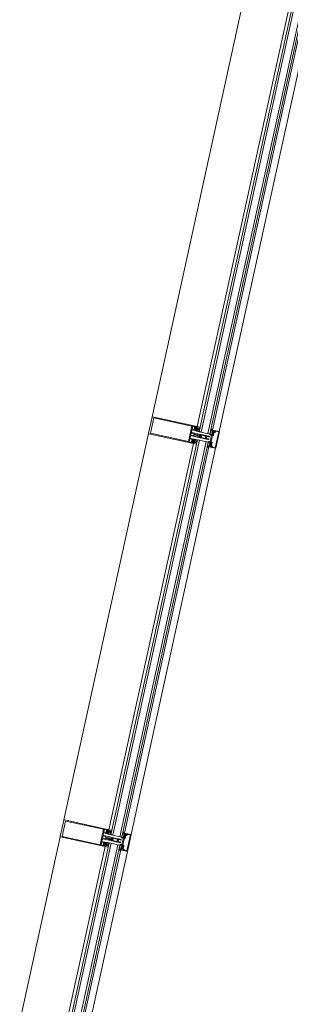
# Model space of a CAD drawing. Header units: metres. Extents: x 233012 to 233264, y 553571 to 554014.
# Tile 258 of 313: x 233201.62 to 233202.406, y 553858.367 to 553861.231. Entities that reach past the tile are written whole.
import ezdxf

# ---------------------------------------------------------------- set-up
doc = ezdxf.new("R2010")
doc.units = ezdxf.units.M
for name, color, linetype, lineweight in [('A-NL$1A_detailuitwerking', 252, 'Continuous', 5), ('A-NL30_stijlen_dorpels-pui', 252, 'Continuous', 5), ('A-NL38_vlakvullingen-pui', 252, 'Continuous', 5)]:
    doc.layers.add(name, color=color, linetype=linetype, lineweight=lineweight)

# ---------------------------------------------------------------- blocks, each defined once
blk = doc.blocks.new('NLRS_21_CWP_dubbele beglazing_gen_mie - dubbele beglazing_gen-2812561-01_Situatie')
at = {"layer": 'A-NL38_vlakvullingen-pui'}
for p, q in [((0.588, 0.032), (-0.588, 0.032)), ((-0.588, 0.032), (-0.588, 0.026)), ((0.588, 0.026), (0.588, 0.032)), ((-0.588, 0.026), (0.588, 0.026)), ((0.588, 0.006), (-0.588, 0.006)), ((-0.588, 0.006), (-0.588, 0)), ((-0.588, 0), (0.588, 0)), ((0.588, 0), (0.588, 0.006))]:
    blk.add_line(p, q, dxfattribs=at)
blk = doc.blocks.new('Rectangular Mullion - NLRS_31_CWM_vliesgevelprofiel bxh 50x200_gen_mie-7364582-01_Situatie')
at = {"layer": 'A-NL30_stijlen_dorpels-pui'}
for p, q in [((233201.9937, 553860.027), (233201.7478, 553858.9036)), ((233202.1246, 553859.9984), (233201.8787, 553858.875)), ((233202.1695, 553859.9886), (233201.9237, 553858.8651)), ((233201.9432, 553858.8609), (233202.189, 553859.9843))]:
    blk.add_line(p, q, dxfattribs=at)
blk = doc.blocks.new('Rectangular Mullion - vliesgevelprofiel_gen_bxh200x50-2179344-01_Situatie')
at = {"layer": 'A-NL30_stijlen_dorpels-pui'}
blk.add_hatch(color=256, dxfattribs=at).paths.add_polyline_path([(-0.025, 0.0408), (-0.0235, 0.0538), (-0.025, 0.1115)])
at = {"layer": 'A-NL$1A_detailuitwerking'}
for p, q in [((-0.025, 0.1735), (-0.025, 0.0408)), ((0.0235, 0.175), (-0.0235, 0.175)), ((0.025, 0.0408), (0.025, 0.1735)), ((-0.0229, 0.0561), (-0.0229, 0.1692)), ((-0.0229, 0.1692), (0.0229, 0.1692)), ((0.0229, 0.1692), (0.0229, 0.0561)), ((-0.025, 0.0408), (-0.0231, 0.0408)), ((-0.0236, 0.0408), (-0.025, 0.0408)), ((-0.025, 0.0408), (-0.025, 0.0329)), ((-0.025, 0.0329), (-0.0245, 0.032)), ((-0.0245, 0.032), (-0.0197, 0.032)), ((-0.0229, 0.0401), (-0.0236, 0.0408)), ((-0.0235, 0.0481), (-0.0235, 0.0538)), ((-0.0235, 0.0538), (-0.0141, 0.0538)), ((-0.0217, 0.0481), (-0.0235, 0.0481)), ((-0.0235, 0.0422), (-0.0235, 0.0449)), ((-0.0235, 0.0449), (-0.0141, 0.0449)), ((-0.0217, 0.0422), (-0.0235, 0.0422)), ((-0.0231, 0.0408), (-0.0217, 0.0422)), ((-0.0219, 0.0408), (-0.023, 0.0408)), ((0.0229, 0.0561), (-0.0229, 0.0561)), ((-0.0229, 0.0469), (-0.0217, 0.0481)), ((-0.0216, 0.0401), (-0.0229, 0.0401)), ((-0.0228, 0.0402), (-0.0214, 0.0401)), ((-0.0218, 0.0445), (-0.0226, 0.0435)), ((-0.0212, 0.0472), (-0.0222, 0.0461)), ((-0.0216, 0.0384), (-0.016, 0.0384)), ((-0.0216, 0.0349), (-0.0216, 0.0384)), ((-0.016, 0.0349), (-0.0216, 0.0349)), ((-0.0212, 0.0417), (-0.0212, 0.0429)), ((-0.0207, 0.0434), (-0.0197, 0.0434)), ((-0.0198, 0.0412), (-0.0207, 0.0412)), ((-0.0171, 0.0475), (-0.0205, 0.0475)), ((-0.0176, 0.044), (-0.02, 0.044)), ((-0.0192, 0.0427), (-0.0198, 0.0412)), ((-0.0197, 0.032), (-0.0189, 0.0334)), ((-0.0178, 0.0412), (-0.0184, 0.0427)), ((-0.0179, 0.0434), (-0.0169, 0.0434)), ((-0.0169, 0.0412), (-0.0178, 0.0412)), ((-0.0157, 0.0331), (-0.017, 0.0336)), ((-0.0167, 0.0343), (-0.0143, 0.0332)), ((-0.0154, 0.0461), (-0.0164, 0.0472)), ((-0.0164, 0.0429), (-0.0164, 0.0417)), ((-0.0161, 0.0402), (-0.0147, 0.0402)), ((-0.016, 0.0384), (-0.016, 0.0349)), ((-0.0141, 0.0481), (-0.0159, 0.0481)), ((-0.0159, 0.0481), (-0.0147, 0.0469)), ((-0.0141, 0.0422), (-0.0159, 0.0422)), ((-0.0159, 0.0422), (-0.0145, 0.0408)), ((-0.015, 0.0435), (-0.0158, 0.0445)), ((-0.0146, 0.0389), (-0.0158, 0.0401)), ((-0.0126, 0.0408), (-0.0157, 0.0408)), ((-0.0135, 0.0329), (-0.0157, 0.0331)), ((-0.0145, 0.0408), (-0.0131, 0.0408)), ((-0.0143, 0.0332), (-0.0126, 0.0332)), ((-0.0141, 0.0538), (-0.0141, 0.0481)), ((-0.0141, 0.0449), (-0.0141, 0.0422)), ((-0.0137, 0.032), (-0.0129, 0.032)), ((-0.0126, 0.0413), (-0.0126, 0.0533)), ((-0.0126, 0.0332), (-0.0126, 0.0408)), ((-0.0121, 0.0538), (-0.0065, 0.0538)), ((-0.005, 0.0523), (-0.005, 0.0253)), ((-0.0032, 0.0459), (-0.0032, 0.0533)), ((-0.0027, 0.0538), (0.0027, 0.0538)), ((0.0027, 0.0454), (-0.0027, 0.0454)), ((-0.002, 0.0406), (-0.0009, 0.0426)), ((-0.002, 0.0283), (-0.002, 0.0406)), ((-0.0009, 0.0363), (-0.0019, 0.0346)), ((-0.0013, 0.0338), (-0.0004, 0.0354)), ((0.0004, 0.0353), (0.0013, 0.0338)), ((0.0009, 0.0426), (0.002, 0.0406)), ((0.0019, 0.0346), (0.0009, 0.0363)), ((0.002, 0.0406), (0.002, 0.0283)), ((0.0032, 0.0533), (0.0032, 0.0459)), ((0.005, 0.0253), (0.005, 0.0523)), ((0.0065, 0.0538), (0.0121, 0.0538)), ((0.0126, 0.0533), (0.0126, 0.0413)), ((0.0157, 0.0408), (0.0126, 0.0408)), ((0.0126, 0.0408), (0.0126, 0.0332)), ((0.0126, 0.0332), (0.0143, 0.0332)), ((0.0129, 0.032), (0.0137, 0.032)), ((0.0131, 0.0408), (0.0145, 0.0408)), ((0.0157, 0.0331), (0.0135, 0.0329)), ((0.0141, 0.0481), (0.0141, 0.0538)), ((0.0141, 0.0538), (0.0235, 0.0538)), ((0.0159, 0.0481), (0.0141, 0.0481)), ((0.0141, 0.0422), (0.0141, 0.0449)), ((0.0141, 0.0449), (0.0235, 0.0449)), ((0.0159, 0.0422), (0.0141, 0.0422)), ((0.0143, 0.0332), (0.0167, 0.0343)), ((0.0145, 0.0408), (0.0159, 0.0422)), ((0.0158, 0.0401), (0.0146, 0.0389)), ((0.0147, 0.0469), (0.0159, 0.0481)), ((0.0147, 0.0402), (0.0161, 0.0402)), ((0.0158, 0.0445), (0.015, 0.0435)), ((0.0164, 0.0472), (0.0154, 0.0461)), ((0.017, 0.0336), (0.0157, 0.0331)), ((0.016, 0.0349), (0.016, 0.0384)), ((0.016, 0.0384), (0.0216, 0.0384)), ((0.0216, 0.0349), (0.016, 0.0349)), ((0.0164, 0.0417), (0.0164, 0.0429)), ((0.0169, 0.0434), (0.0179, 0.0434)), ((0.0178, 0.0412), (0.0169, 0.0412)), ((0.0205, 0.0475), (0.0171, 0.0475)), ((0.02, 0.044), (0.0176, 0.044)), ((0.0184, 0.0427), (0.0178, 0.0412)), ((0.0189, 0.0334), (0.0197, 0.032)), ((0.0198, 0.0412), (0.0192, 0.0427)), ((0.0197, 0.0434), (0.0207, 0.0434)), ((0.0197, 0.032), (0.0245, 0.032)), ((0.0207, 0.0412), (0.0198, 0.0412)), ((0.0222, 0.0461), (0.0212, 0.0472)), ((0.0212, 0.0429), (0.0212, 0.0417)), ((0.0214, 0.0401), (0.0228, 0.0402)), ((0.0229, 0.0401), (0.0216, 0.0401)), ((0.0216, 0.0384), (0.0216, 0.0349)), ((0.0235, 0.0481), (0.0217, 0.0481)), ((0.0217, 0.0481), (0.0229, 0.0469)), ((0.0235, 0.0422), (0.0217, 0.0422)), ((0.0217, 0.0422), (0.0231, 0.0408)), ((0.0226, 0.0435), (0.0218, 0.0445)), ((0.023, 0.0408), (0.0219, 0.0408)), ((0.0236, 0.0408), (0.0229, 0.0401)), ((0.0231, 0.0408), (0.025, 0.0408)), ((0.0235, 0.0538), (0.0235, 0.0481)), ((0.0235, 0.0449), (0.0235, 0.0422)), ((0.025, 0.0408), (0.0236, 0.0408)), ((0.0245, 0.032), (0.025, 0.0329)), ((0.025, 0.0329), (0.025, 0.0408)), ((-0.0217, 0), (-0.0227, -0.0018)), ((-0.0105, 0), (-0.0217, 0)), ((-0.0099, -0.0011), (-0.0105, 0)), ((-0.0034, 0.0248), (-0.005, 0.0248)), ((-0.005, 0.0248), (-0.005, 0.0107)), ((-0.0037, 0.0075), (-0.005, 0.0069)), ((-0.005, 0.0069), (-0.005, 0.0011)), ((-0.0048, 0.0098), (-0.0037, 0.0075)), ((-0.0045, 0.0248), (-0.0035, 0.0248)), ((-0.0037, 0.0011), (-0.0037, 0.0047)), ((-0.0027, 0.0011), (-0.0037, 0.0011)), ((-0.0035, 0.0119), (-0.0035, 0.0228)), ((-0.0026, 0.0119), (-0.0035, 0.0119)), ((-0.0034, 0.0055), (-0.0007, 0.0082)), ((-0.003, 0.0233), (-0.0017, 0.0233)), ((-0.0026, 0.0096), (-0.0026, 0.0119)), ((-0.0025, 0.0267), (-0.002, 0.0283)), ((-0.0025, 0.0258), (-0.0025, 0.0267)), ((-0.0017, 0.0233), (-0.0005, 0.024)), ((-0.0011, 0.0099), (-0.0017, 0.0092)), ((0.0005, 0.024), (0.0017, 0.0233)), ((0.0007, 0.0082), (0.0034, 0.0055)), ((0.0017, 0.0092), (0.0011, 0.0099)), ((0.0017, 0.0233), (0.003, 0.0233)), ((0.002, 0.0283), (0.0025, 0.0267)), ((0.0025, 0.0267), (0.0025, 0.0258)), ((0.0035, 0.0119), (0.0026, 0.0119)), ((0.0026, 0.0119), (0.0026, 0.0096)), ((0.0037, 0.0011), (0.0027, 0.0011)), ((0.005, 0.0248), (0.0034, 0.0248)), ((0.0035, 0.0248), (0.0045, 0.0248)), ((0.0035, 0.0228), (0.0035, 0.0119)), ((0.0037, 0.0075), (0.0048, 0.0098)), ((0.005, 0.0069), (0.0037, 0.0075)), ((0.0037, 0.0047), (0.0037, 0.0011)), ((0.005, 0.0107), (0.005, 0.0248)), ((0.005, 0.0011), (0.005, 0.0069)), ((0.0105, 0), (0.0099, -0.0011)), ((0.0217, 0), (0.0105, 0)), ((0.0227, -0.0018), (0.0217, 0)), ((-0.0239, -0.005), (-0.025, -0.005)), ((-0.025, -0.005), (-0.025, -0.0235)), ((-0.0249, -0.0027), (-0.0248, -0.0045)), ((-0.0248, -0.0045), (-0.0193, -0.0045)), ((-0.0227, -0.0086), (-0.0239, -0.005)), ((-0.0237, -0.0122), (-0.0234, -0.0111)), ((-0.0237, -0.0235), (-0.0237, -0.0122)), ((0.0237, -0.0235), (-0.0237, -0.0235)), ((-0.0203, -0.005), (-0.0235, -0.005)), ((-0.0235, -0.005), (-0.0225, -0.0088)), ((-0.0235, -0.025), (0.0235, -0.025)), ((-0.0207, -0.008), (-0.0207, -0.0064)), ((-0.0207, -0.0064), (-0.0195, -0.0064)), ((-0.0205, -0.0144), (-0.0205, -0.0115)), ((-0.0195, -0.0055), (-0.0203, -0.005)), ((-0.02, -0.011), (-0.0108, -0.011)), ((-0.0194, -0.0062), (-0.0199, -0.0068)), ((-0.0199, -0.0068), (-0.0194, -0.0076)), ((-0.0113, -0.009), (-0.0197, -0.009)), ((-0.0195, -0.0064), (-0.0195, -0.0055)), ((-0.0185, -0.0064), (-0.0185, -0.0048)), ((-0.0185, -0.0048), (-0.0172, -0.0048)), ((-0.0163, -0.0064), (-0.0185, -0.0064)), ((-0.018, -0.0071), (-0.0142, -0.0071)), ((-0.0172, -0.0048), (-0.0163, -0.0064)), ((-0.0159, -0.0064), (-0.015, -0.0048)), ((-0.0137, -0.0064), (-0.0159, -0.0064)), ((-0.015, -0.0048), (-0.0137, -0.0048)), ((-0.0137, -0.0048), (-0.0137, -0.0064)), ((-0.0129, -0.0045), (-0.0099, -0.0045)), ((-0.0123, -0.0068), (-0.0128, -0.0062)), ((-0.0128, -0.0076), (-0.0123, -0.0068)), ((-0.0117, -0.005), (-0.0125, -0.0055)), ((-0.0125, -0.0055), (-0.0125, -0.0064)), ((-0.0125, -0.0064), (-0.0113, -0.0064)), ((0, -0.005), (-0.0117, -0.005)), ((-0.0113, -0.0064), (-0.0113, -0.009)), ((-0.0099, -0.0045), (-0.0099, -0.0011)), ((-0.0098, -0.01), (-0.0098, -0.0091)), ((-0.0088, -0.0081), (0, -0.0081)), ((0.0117, -0.005), (0, -0.005)), ((0, -0.0081), (0.0088, -0.0081)), ((0.0098, -0.0091), (0.0098, -0.01)), ((0.0099, -0.0011), (0.0099, -0.0045)), ((0.0099, -0.0045), (0.0129, -0.0045)), ((0.0108, -0.011), (0.02, -0.011)), ((0.0113, -0.009), (0.0113, -0.0064)), ((0.0113, -0.0064), (0.0125, -0.0064)), ((0.0197, -0.009), (0.0113, -0.009)), ((0.0125, -0.0055), (0.0117, -0.005)), ((0.0128, -0.0062), (0.0123, -0.0068)), ((0.0123, -0.0068), (0.0128, -0.0076)), ((0.0125, -0.0064), (0.0125, -0.0055)), ((0.0137, -0.0064), (0.0137, -0.0048)), ((0.0137, -0.0048), (0.015, -0.0048)), ((0.0159, -0.0064), (0.0137, -0.0064)), ((0.0142, -0.0071), (0.018, -0.0071)), ((0.015, -0.0048), (0.0159, -0.0064)), ((0.0163, -0.0064), (0.0172, -0.0048)), ((0.0185, -0.0064), (0.0163, -0.0064)), ((0.0172, -0.0048), (0.0185, -0.0048)), ((0.0185, -0.0048), (0.0185, -0.0064)), ((0.0193, -0.0045), (0.0248, -0.0045)), ((0.0199, -0.0068), (0.0194, -0.0062)), ((0.0194, -0.0076), (0.0199, -0.0068)), ((0.0203, -0.005), (0.0195, -0.0055)), ((0.0195, -0.0055), (0.0195, -0.0064)), ((0.0195, -0.0064), (0.0207, -0.0064)), ((0.0235, -0.005), (0.0203, -0.005)), ((0.0205, -0.0115), (0.0205, -0.0144)), ((0.0207, -0.0064), (0.0207, -0.008)), ((0.0225, -0.0088), (0.0235, -0.005)), ((0.0239, -0.005), (0.0227, -0.0086)), ((0.0234, -0.0111), (0.0237, -0.0122)), ((0.0237, -0.0122), (0.0237, -0.0235)), ((0.025, -0.005), (0.0239, -0.005)), ((0.0248, -0.0045), (0.0249, -0.0027)), ((0.025, -0.0235), (0.025, -0.005))]:
    blk.add_line(p, q, dxfattribs=at)
for centre, radius, start, end in [((0.0479, 0.0302), 0.05, 178.5827, 184.3141), ((0.0479, 0.0302), 0.0494, 175.7977, 184.735), ((-0.0479, 0.0302), 0.0494, 355.265, 4.2023), ((-0.0479, 0.0302), 0.05, 1.4173, 5.0304), ((-0.0479, 0.0302), 0.05, 355.6859, 1.4173), ((-0.0405, -0.0208), 0.02, 18.18, 31.3119)]:
    blk.add_arc(centre, radius, start, end, dxfattribs=at)
for centre, major_axis, start_param, end_param in [((-0.0235, 0.1735), (0, 0.0015), 0, 1.570797), ((0.0235, 0.1735), (-0.00134, 0.00068), 3.610616, 5.181413), ((-0.0226, 0.0465), (0.00015, 0.000477), 1.089743, 4.231336), ((-0.0228, 0.0405), (-0.000272, 0.000187), 5.926495, 8.415104), ((-0.0218, 0.0434), (-0.00042, 0.000656), 0.855684, 2.323661), ((-0.019, 0.0419), (-0.0029, 0.00121), 0.143822, 0.749382), ((-0.0212, 0.044), (0.00074, 0.000305), 0.481671, 2.052467), ((-0.0187, 0.0434), (-0.00275, 0.00338), 1.737235, 3.180711), ((-0.0188, 0.0437), (0.00421, 0.00128), 3.790712, 5.063531), ((-0.0205, 0.0465), (-0.000747, 0.000665), 5.439233, 6.224631), ((-0.0207, 0.0429), (0.000191, 0.000462), 0.392699, 1.963495), ((-0.0207, 0.0417), (0, 0.0005), 1.570796, 3.141593), ((-0.0198, 0.0449), (0.000871, 0.000312), 3.119136, 4.159926), ((-0.0197, 0.0429), (0.00029, 0.000418), 4.931333, 6.889198), ((-0.0137, 0.0427), (-0.0037, 0.01), 2.275457, 2.785703), ((-0.0179, 0.0429), (0, 0.000509), 0, 1.957866), ((-0.0178, 0.0449), (0.000078, 0.000922), 3.434707, 4.475497), ((-0.0168, 0.034), (0.000208, 0.000281), 0.218792, 3.289317), ((-0.0171, 0.0465), (0.000949, 0.000316), 0.463648, 1.249046), ((-0.0164, 0.044), (-0.000794, 0.000098), 3.979138, 5.533029), ((-0.0169, 0.0429), (0.000178, 0.000467), 5.07571, 6.646506), ((-0.0169, 0.0417), (0.000224, 0.000447), 3.60524, 5.176037), ((-0.0186, 0.0419), (-0.00309, 0.00055), 2.965091, 3.571207), ((-0.0158, 0.0434), (-0.000096, 0.000774), 3.265663, 4.733634), ((-0.015, 0.0465), (0.000009, 0.0005), 2.374704, 5.516297), ((-0.0147, 0.0395), (0.000532, 0.000373), 4.187828, 7.242969), ((-0.0134, 0.0323), (0.000476, 0.000365), 5.105496, 7.288456), ((-0.0131, 0.0413), (0.000491, 0.000095), 4.522136, 6.092932), ((-0.0121, 0.0533), (0.000438, 0.000241), 1.068763, 2.639559), ((-0.0065, 0.0523), (0.00106, 0.00106), 5.497787, 7.068583), ((-0.0027, 0.0533), (0.000417, 0.000275), 0.987844, 2.55864), ((-0.0027, 0.0459), (-0.000101, 0.00049), 1.36835, 2.939147), ((0.0479, 0.0302), (0.0263, 0.0425), 2.037369, 2.10043), ((0, 0.0421), (-0.001, 0.00003), 3.695167, 5.789562), ((0, 0.0358), (-0.000551, 0.000835), 4.652438, 6.72012), ((0, 0.0351), (0.000492, 0.000091), 0.340637, 2.397257), ((0.0027, 0.0533), (0.000479, 0.000145), 5.989184, 7.55998), ((0.0027, 0.0459), (0.000069, 0.000495), 3.280743, 4.851539), ((0.0065, 0.0523), (0.00145, 0.00038), 1.314602, 2.885398), ((0.0121, 0.0533), (0.0005, 0.000018), 6.247532, 7.818328), ((0.0131, 0.0413), (0.000045, 0.000498), 1.660723, 3.231519), ((0.0134, 0.0323), (-0.000526, 0.000289), 5.127272, 7.310232), ((0.0137, 0.0427), (0.00589, 0.00893), 3.724545, 4.234792), ((0.0147, 0.0395), (0.000479, 0.000439), 0.828624, 3.883765), ((0.015, 0.0465), (-0.00008, 0.000494), 0.624523, 3.766116), ((0.0158, 0.0434), (-0.000361, 0.000691), 0.944564, 2.412535), ((0.0186, 0.0419), (-0.00309, 0.00057), 6.211958, 6.818073), ((0.0164, 0.044), (-0.0008, 0.000022), 4.041581, 5.595472), ((0.0187, 0.0434), (0.00408, 0.00154), 3.629782, 5.073258), ((0.0188, 0.0437), (-0.00406, 0.00169), 1.318109, 2.590928), ((0.0171, 0.0465), (0.000973, 0.00023), 1.338972, 2.124371), ((0.0169, 0.0429), (-0.000077, 0.000494), 6.128334, 7.69913), ((0.0169, 0.0417), (0.000224, 0.000447), 2.034444, 3.60524), ((0.0168, 0.034), (0.000051, 0.000346), 3.778279, 6.848805), ((0.0178, 0.0449), (0.000925, 0.000023), 3.437778, 4.478568), ((0.0179, 0.0429), (0.000463, 0.00021), 5.470133, 7.427998), ((0.0197, 0.0429), (0.000384, 0.000334), 0.854261, 2.812127), ((0.0198, 0.0449), (-0.000787, 0.000486), 2.332935, 3.373724), ((0.0205, 0.0465), (-0.00099, 0.000139), 4.066141, 4.851539), ((0.0212, 0.044), (-0.000777, 0.000191), 4.080745, 5.651541), ((0.0207, 0.0429), (-0.000236, 0.000441), 4.220992, 5.791788), ((0.0207, 0.0417), (-0.000199, 0.000459), 2.73277, 4.303566), ((0.019, 0.0419), (-0.00313, 0.00029), 2.882626, 3.488186), ((0.0218, 0.0434), (-0.000764, 0.000153), 2.016696, 3.484673), ((0.0226, 0.0465), (-0.000218, 0.00045), 1.904941, 5.046534), ((0.0228, 0.0405), (0.000011, 0.00033), 3.214304, 5.702913), ((-0.0045, 0.0253), (-0.000073, 0.000495), 1.425068, 2.995864), ((-0.003, 0.0107), (-0.00168, 0.00109), 0.576286, 1.012179), ((-0.004, 0.0011), (-0.000851, 0.000526), 0.553574, 2.300346), ((-0.0037, 0.0011), (-0.000689, 0.000725), 2.206027, 3.952898), ((-0.0027, 0.0047), (0.000973, 0.00023), 2.124361, 2.909769), ((-0.0035, 0.0258), (-0.000759, 0.000651), 2.27987, 3.850666), ((-0.003, 0.0228), (0.000094, 0.000491), 0.190253, 1.761049), ((-0.0034, 0.0263), (0.00085, 0.00123), 3.746317, 5.392409), ((-0.0021, 0.0096), (-0.000133, 0.000482), 1.269335, 3.656781), ((0, 0.0261), (-0.000916, 0.000916), 0.784951, 2.35613), ((0, 0.0089), (-0.00064, 0.00136), 5.844841, 6.63087), ((0, 0.0075), (-0.000995, 0.000098), 4.810157, 5.59648), ((0, 0.0231), (0.00026, 0.000968), 6.024039, 7.050589), ((0, 0.0261), (0.000916, 0.000916), 3.926865, 5.498043), ((0, 0.0089), (0.00106, 0.00106), 0, 0.786029), ((0, 0.0075), (-0.0009, 0.000435), 4.377786, 5.16411), ((0.0021, 0.0096), (0.000017, 0.0005), 2.390403, 4.777849), ((0.0034, 0.0263), (0.00106, 0.00106), 2.280898, 3.926991), ((0.0035, 0.0258), (0.000894, 0.000447), 2.677945, 4.248741), ((0.0037, 0.0011), (0.000954, 0.000301), 2.836182, 4.583053), ((0.003, 0.0228), (0.000094, 0.000491), 4.902642, 6.473438), ((0.0027, 0.0047), (-0.000433, 0.000901), 4.264357, 5.049764), ((0.004, 0.0011), (-0.000238, 0.000971), 2.725757, 4.472529), ((0.0045, 0.0253), (0.000491, 0.000095), 4.522136, 6.092932), ((0.003, 0.0107), (0.00136, 0.00146), 5.026291, 5.462185), ((-0.0275, -0.0005), (-0.000179, 0.000356), 5.816041, 8.699377), ((-0.0289, -0.0059), (0.0019, 0.00472), 5.774591, 6.407606), ((-0.0279, -0.0064), (-0.0034, 0.00526), 4.937872, 5.648125), ((-0.0235, -0.0235), (-0.0013, 0.00074), 0.515188, 2.085985), ((-0.0232, -0.0016), (-0.00002, 0.0005), 2.315222, 4.147817), ((-0.0213, -0.0106), (-0.00021, 0.00212), 0.853429, 1.671043), ((-0.0229, -0.0101), (-0.000186, 0.000572), 6.098445, 8.08587), ((-0.0234, -0.0088), (0.000392, 0.00058), 4.259893, 5.620941), ((-0.0231, -0.0089), (-0.000567, 0.000163), 2.039914, 3.694817), ((-0.021, -0.0144), (0.000426, 0.000262), 2.907544, 5.731836), ((-0.0197, -0.008), (-0.000984, 0.000175), 0.176495, 1.747291), ((-0.02, -0.0115), (-0.000109, 0.000487), 6.059964, 7.63516), ((-0.0136, -0.0055), (-0.00565, 0.00119), 0.037592, 0.33537), ((-0.0188, -0.0071), (0.000752, 0.000274), 3.490658, 5.934119), ((-0.0134, -0.0071), (-0.000545, 0.000585), 0.821052, 3.264513), ((-0.0186, -0.0055), (-0.0054, 0.00202), 3.371602, 3.66938), ((-0.0108, -0.01), (0.00099, 0.000135), 4.576916, 6.147712), ((-0.0088, -0.0091), (0.00016, 0.000986), 0.160875, 1.731672), ((0.0088, -0.0091), (0.000994, 0.000098), 6.184488, 7.755284), ((0.0108, -0.01), (0.000828, 0.00056), 2.546448, 4.117244), ((0.0186, -0.0055), (0.00385, 0.0043), 2.132148, 2.429925), ((0.0134, -0.0071), (-0.000725, 0.000338), 1.134464, 3.577925), ((0.0188, -0.0071), (-0.000545, 0.000585), 0.821052, 3.264513), ((0.0136, -0.0055), (-0.00521, 0.00247), 3.45679, 3.754568), ((0.0197, -0.008), (-0.000792, 0.000609), 2.225893, 3.79669), ((0.02, -0.0115), (0.00025, 0.000432), 5.234915, 6.81011), ((0.021, -0.0144), (0.000465, 0.000184), 2.765017, 5.589309), ((0.0405, -0.0208), (0.0079, 0.0184), 1.429922, 1.659117), ((0.0231, -0.0089), (0.000351, 0.000474), 1.933959, 3.588861), ((0.0234, -0.0088), (-0.000694, 0.000089), 6.096728, 7.458055), ((0.0232, -0.0016), (0.000115, 0.000487), 2.326219, 4.158815), ((0.0213, -0.0106), (0.00163, 0.00137), 5.381461, 6.199018), ((0.0229, -0.0101), (-0.000427, 0.000424), 3.377916, 5.36534), ((0.0279, -0.0064), (0.006, 0.00179), 1.341626, 2.05188), ((0.0235, -0.0235), (-0.00046, 0.00143), 2.831899, 4.400972), ((0.0289, -0.0059), (0.00507, 0.00044), 1.742832, 2.375847), ((0.0275, -0.0005), (-0.000114, 0.000382), 3.109846, 5.993182)]:
    blk.add_ellipse(centre, major_axis=major_axis, ratio=1, start_param=start_param, end_param=end_param, dxfattribs=at)
blk = doc.blocks.new('Rectangular Mullion - NLRS_31_CWM_vliesgevelprofiel bxh 50x200_gen_mie-7364579-01_Situatie')
at = {"layer": 'A-NL30_stijlen_dorpels-pui'}
for p, q in [((-0.025, 0.025), (0.025, 0.025)), ((-0.025, 0.005), (-0.025, 0.025)), ((-0.012, 0.005), (-0.025, 0.005)), ((-0.012, -0.041), (-0.012, 0.005)), ((0.025, 0.005), (0.012, 0.005)), ((0.012, 0.005), (0.012, -0.041)), ((0.025, 0.025), (0.025, 0.005)), ((-0.025, -0.041), (-0.012, -0.041)), ((0.012, -0.041), (0.025, -0.041))]:
    blk.add_line(p, q, dxfattribs=at)
blk = doc.blocks.new('NLRS_21_CWP_dubbele beglazing_gen_mie - dubbele beglazing_gen-6345847-01_Situatie')
at = {"layer": 'A-NL38_vlakvullingen-pui'}
for p, q in [((0.7655, 0.032), (-0.7655, 0.032)), ((-0.7655, 0.032), (-0.7655, 0.026)), ((0.7655, 0.026), (0.7655, 0.032)), ((-0.7655, 0.026), (0.7655, 0.026)), ((0.7655, 0.006), (-0.7655, 0.006)), ((-0.7655, 0.006), (-0.7655, 0)), ((-0.7655, 0), (0.7655, 0)), ((0.7655, 0), (0.7655, 0.006))]:
    blk.add_line(p, q, dxfattribs=at)
blk = doc.blocks.new('Rectangular Mullion - NLRS_31_CWM_vliesgevelprofiel bxh 50x200_gen_mie-7364590-01_Situatie')
at = {"layer": 'A-NL30_stijlen_dorpels-pui'}
for p, q in [((233202.3261, 553861.5461), (233202.0043, 553860.0759)), ((233202.457, 553861.5174), (233202.1352, 553860.0472)), ((233202.5019, 553861.5076), (233202.1802, 553860.0374)), ((233202.1997, 553860.0331), (233202.5214, 553861.5033)), ((233202.4572, 553861.5174), (233202.4658, 553861.5155)), ((233202.4716, 553861.5142), (233202.4912, 553861.51))]:
    blk.add_line(p, q, dxfattribs=at)
blk = doc.blocks.new('Rectangular Mullion - vliesgevelprofiel_gen_bxh200x50-V52-01_Situatie')
at = {"layer": 'A-NL30_stijlen_dorpels-pui'}
blk.add_hatch(color=256, dxfattribs=at).paths.add_polyline_path([(-0.025, 0.0408), (-0.0235, 0.0538), (-0.025, 0.1735)])
at = {"layer": 'A-NL$1A_detailuitwerking'}
for p, q in [((-0.025, 0.1735), (-0.025, 0.0408)), ((0.0235, 0.175), (-0.0235, 0.175)), ((0.025, 0.0408), (0.025, 0.1735)), ((-0.0229, 0.0561), (-0.0229, 0.1692)), ((-0.0229, 0.1692), (0.0229, 0.1692)), ((0.0229, 0.1692), (0.0229, 0.0561)), ((-0.025, 0.0408), (-0.0231, 0.0408)), ((-0.0236, 0.0408), (-0.025, 0.0408)), ((-0.025, 0.0408), (-0.025, 0.0329)), ((-0.025, 0.0329), (-0.0245, 0.032)), ((-0.0245, 0.032), (-0.0197, 0.032)), ((-0.0229, 0.0401), (-0.0236, 0.0408)), ((-0.0235, 0.0481), (-0.0235, 0.0538)), ((-0.0235, 0.0538), (-0.0141, 0.0538)), ((-0.0217, 0.0481), (-0.0235, 0.0481)), ((-0.0235, 0.0422), (-0.0235, 0.0449)), ((-0.0235, 0.0449), (-0.0141, 0.0449)), ((-0.0217, 0.0422), (-0.0235, 0.0422)), ((-0.0231, 0.0408), (-0.0217, 0.0422)), ((-0.0219, 0.0408), (-0.023, 0.0408)), ((0.0229, 0.0561), (-0.0229, 0.0561)), ((-0.0229, 0.0469), (-0.0217, 0.0481)), ((-0.0216, 0.0401), (-0.0229, 0.0401)), ((-0.0228, 0.0402), (-0.0214, 0.0401)), ((-0.0218, 0.0445), (-0.0226, 0.0435)), ((-0.0212, 0.0472), (-0.0222, 0.0461)), ((-0.0216, 0.0384), (-0.016, 0.0384)), ((-0.0216, 0.0349), (-0.0216, 0.0384)), ((-0.016, 0.0349), (-0.0216, 0.0349)), ((-0.0212, 0.0417), (-0.0212, 0.0429)), ((-0.0207, 0.0434), (-0.0197, 0.0434)), ((-0.0198, 0.0412), (-0.0207, 0.0412)), ((-0.0171, 0.0475), (-0.0205, 0.0475)), ((-0.0176, 0.044), (-0.02, 0.044)), ((-0.0192, 0.0427), (-0.0198, 0.0412)), ((-0.0197, 0.032), (-0.0189, 0.0334)), ((-0.0178, 0.0412), (-0.0184, 0.0427)), ((-0.0179, 0.0434), (-0.0169, 0.0434)), ((-0.0169, 0.0412), (-0.0178, 0.0412)), ((-0.0157, 0.0331), (-0.017, 0.0336)), ((-0.0167, 0.0343), (-0.0143, 0.0332)), ((-0.0154, 0.0461), (-0.0164, 0.0472)), ((-0.0164, 0.0429), (-0.0164, 0.0417)), ((-0.0161, 0.0402), (-0.0147, 0.0402)), ((-0.016, 0.0384), (-0.016, 0.0349)), ((-0.0141, 0.0481), (-0.0159, 0.0481)), ((-0.0159, 0.0481), (-0.0147, 0.0469)), ((-0.0141, 0.0422), (-0.0159, 0.0422)), ((-0.0159, 0.0422), (-0.0145, 0.0408)), ((-0.015, 0.0435), (-0.0158, 0.0445)), ((-0.0146, 0.0389), (-0.0158, 0.0401)), ((-0.0126, 0.0408), (-0.0157, 0.0408)), ((-0.0135, 0.0329), (-0.0157, 0.0331)), ((-0.0145, 0.0408), (-0.0131, 0.0408)), ((-0.0143, 0.0332), (-0.0126, 0.0332)), ((-0.0141, 0.0538), (-0.0141, 0.0481)), ((-0.0141, 0.0449), (-0.0141, 0.0422)), ((-0.0137, 0.032), (-0.0129, 0.032)), ((-0.0126, 0.0413), (-0.0126, 0.0533)), ((-0.0126, 0.0332), (-0.0126, 0.0408)), ((-0.0121, 0.0538), (-0.0065, 0.0538)), ((-0.005, 0.0523), (-0.005, 0.0253)), ((-0.0032, 0.0459), (-0.0032, 0.0533)), ((-0.0027, 0.0538), (0.0027, 0.0538)), ((0.0027, 0.0454), (-0.0027, 0.0454)), ((-0.002, 0.0406), (-0.0009, 0.0426)), ((-0.002, 0.0283), (-0.002, 0.0406)), ((-0.0009, 0.0363), (-0.0019, 0.0346)), ((-0.0013, 0.0338), (-0.0004, 0.0354)), ((0.0004, 0.0353), (0.0013, 0.0338)), ((0.0009, 0.0426), (0.002, 0.0406)), ((0.0019, 0.0346), (0.0009, 0.0363)), ((0.002, 0.0406), (0.002, 0.0283)), ((0.0032, 0.0533), (0.0032, 0.0459)), ((0.005, 0.0253), (0.005, 0.0523)), ((0.0065, 0.0538), (0.0121, 0.0538)), ((0.0126, 0.0533), (0.0126, 0.0413)), ((0.0157, 0.0408), (0.0126, 0.0408)), ((0.0126, 0.0408), (0.0126, 0.0332)), ((0.0126, 0.0332), (0.0143, 0.0332)), ((0.0129, 0.032), (0.0137, 0.032)), ((0.0131, 0.0408), (0.0145, 0.0408)), ((0.0157, 0.0331), (0.0135, 0.0329)), ((0.0141, 0.0481), (0.0141, 0.0538)), ((0.0141, 0.0538), (0.0235, 0.0538)), ((0.0159, 0.0481), (0.0141, 0.0481)), ((0.0141, 0.0422), (0.0141, 0.0449)), ((0.0141, 0.0449), (0.0235, 0.0449)), ((0.0159, 0.0422), (0.0141, 0.0422)), ((0.0143, 0.0332), (0.0167, 0.0343)), ((0.0145, 0.0408), (0.0159, 0.0422)), ((0.0158, 0.0401), (0.0146, 0.0389)), ((0.0147, 0.0469), (0.0159, 0.0481)), ((0.0147, 0.0402), (0.0161, 0.0402)), ((0.0158, 0.0445), (0.015, 0.0435)), ((0.0164, 0.0472), (0.0154, 0.0461)), ((0.017, 0.0336), (0.0157, 0.0331)), ((0.016, 0.0349), (0.016, 0.0384)), ((0.016, 0.0384), (0.0216, 0.0384)), ((0.0216, 0.0349), (0.016, 0.0349)), ((0.0164, 0.0417), (0.0164, 0.0429)), ((0.0169, 0.0434), (0.0179, 0.0434)), ((0.0178, 0.0412), (0.0169, 0.0412)), ((0.0205, 0.0475), (0.0171, 0.0475)), ((0.02, 0.044), (0.0176, 0.044)), ((0.0184, 0.0427), (0.0178, 0.0412)), ((0.0189, 0.0334), (0.0197, 0.032)), ((0.0198, 0.0412), (0.0192, 0.0427)), ((0.0197, 0.0434), (0.0207, 0.0434)), ((0.0197, 0.032), (0.0245, 0.032)), ((0.0207, 0.0412), (0.0198, 0.0412)), ((0.0222, 0.0461), (0.0212, 0.0472)), ((0.0212, 0.0429), (0.0212, 0.0417)), ((0.0214, 0.0401), (0.0228, 0.0402)), ((0.0229, 0.0401), (0.0216, 0.0401)), ((0.0216, 0.0384), (0.0216, 0.0349)), ((0.0235, 0.0481), (0.0217, 0.0481)), ((0.0217, 0.0481), (0.0229, 0.0469)), ((0.0235, 0.0422), (0.0217, 0.0422)), ((0.0217, 0.0422), (0.0231, 0.0408)), ((0.0226, 0.0435), (0.0218, 0.0445)), ((0.023, 0.0408), (0.0219, 0.0408)), ((0.0236, 0.0408), (0.0229, 0.0401)), ((0.0231, 0.0408), (0.025, 0.0408)), ((0.0235, 0.0538), (0.0235, 0.0481)), ((0.0235, 0.0449), (0.0235, 0.0422)), ((0.025, 0.0408), (0.0236, 0.0408)), ((0.0245, 0.032), (0.025, 0.0329)), ((0.025, 0.0329), (0.025, 0.0408)), ((-0.0217, 0), (-0.0227, -0.0018)), ((-0.0105, 0), (-0.0217, 0)), ((-0.0099, -0.0011), (-0.0105, 0)), ((-0.0034, 0.0248), (-0.005, 0.0248)), ((-0.005, 0.0248), (-0.005, 0.0107)), ((-0.0037, 0.0075), (-0.005, 0.0069)), ((-0.005, 0.0069), (-0.005, 0.0011)), ((-0.0048, 0.0098), (-0.0037, 0.0075)), ((-0.0045, 0.0248), (-0.0035, 0.0248)), ((-0.0037, 0.0011), (-0.0037, 0.0047)), ((-0.0027, 0.0011), (-0.0037, 0.0011)), ((-0.0035, 0.0119), (-0.0035, 0.0228)), ((-0.0026, 0.0119), (-0.0035, 0.0119)), ((-0.0034, 0.0055), (-0.0007, 0.0082)), ((-0.003, 0.0233), (-0.0017, 0.0233)), ((-0.0026, 0.0096), (-0.0026, 0.0119)), ((-0.0025, 0.0267), (-0.002, 0.0283)), ((-0.0025, 0.0258), (-0.0025, 0.0267)), ((-0.0017, 0.0233), (-0.0005, 0.024)), ((-0.0011, 0.0099), (-0.0017, 0.0092)), ((0.0005, 0.024), (0.0017, 0.0233)), ((0.0007, 0.0082), (0.0034, 0.0055)), ((0.0017, 0.0092), (0.0011, 0.0099)), ((0.0017, 0.0233), (0.003, 0.0233)), ((0.002, 0.0283), (0.0025, 0.0267)), ((0.0025, 0.0267), (0.0025, 0.0258)), ((0.0035, 0.0119), (0.0026, 0.0119)), ((0.0026, 0.0119), (0.0026, 0.0096)), ((0.0037, 0.0011), (0.0027, 0.0011)), ((0.005, 0.0248), (0.0034, 0.0248)), ((0.0035, 0.0248), (0.0045, 0.0248)), ((0.0035, 0.0228), (0.0035, 0.0119)), ((0.0037, 0.0075), (0.0048, 0.0098)), ((0.005, 0.0069), (0.0037, 0.0075)), ((0.0037, 0.0047), (0.0037, 0.0011)), ((0.005, 0.0107), (0.005, 0.0248)), ((0.005, 0.0011), (0.005, 0.0069)), ((0.0105, 0), (0.0099, -0.0011)), ((0.0217, 0), (0.0105, 0)), ((0.0227, -0.0018), (0.0217, 0)), ((-0.0239, -0.005), (-0.025, -0.005)), ((-0.025, -0.005), (-0.025, -0.0235)), ((-0.0249, -0.0027), (-0.0248, -0.0045)), ((-0.0248, -0.0045), (-0.0193, -0.0045)), ((-0.0227, -0.0086), (-0.0239, -0.005)), ((-0.0237, -0.0122), (-0.0234, -0.0111)), ((-0.0237, -0.0235), (-0.0237, -0.0122)), ((0.0237, -0.0235), (-0.0237, -0.0235)), ((-0.0203, -0.005), (-0.0235, -0.005)), ((-0.0235, -0.005), (-0.0225, -0.0088)), ((-0.0235, -0.025), (0.0235, -0.025)), ((-0.0207, -0.008), (-0.0207, -0.0064)), ((-0.0207, -0.0064), (-0.0195, -0.0064)), ((-0.0205, -0.0144), (-0.0205, -0.0115)), ((-0.0195, -0.0055), (-0.0203, -0.005)), ((-0.02, -0.011), (-0.0108, -0.011)), ((-0.0194, -0.0062), (-0.0199, -0.0068)), ((-0.0199, -0.0068), (-0.0194, -0.0076)), ((-0.0113, -0.009), (-0.0197, -0.009)), ((-0.0195, -0.0064), (-0.0195, -0.0055)), ((-0.0185, -0.0064), (-0.0185, -0.0048)), ((-0.0185, -0.0048), (-0.0172, -0.0048)), ((-0.0163, -0.0064), (-0.0185, -0.0064)), ((-0.018, -0.0071), (-0.0142, -0.0071)), ((-0.0172, -0.0048), (-0.0163, -0.0064)), ((-0.0159, -0.0064), (-0.015, -0.0048)), ((-0.0137, -0.0064), (-0.0159, -0.0064)), ((-0.015, -0.0048), (-0.0137, -0.0048)), ((-0.0137, -0.0048), (-0.0137, -0.0064)), ((-0.0129, -0.0045), (-0.0099, -0.0045)), ((-0.0123, -0.0068), (-0.0128, -0.0062)), ((-0.0128, -0.0076), (-0.0123, -0.0068)), ((-0.0117, -0.005), (-0.0125, -0.0055)), ((-0.0125, -0.0055), (-0.0125, -0.0064)), ((-0.0125, -0.0064), (-0.0113, -0.0064)), ((0, -0.005), (-0.0117, -0.005)), ((-0.0113, -0.0064), (-0.0113, -0.009)), ((-0.0099, -0.0045), (-0.0099, -0.0011)), ((-0.0098, -0.01), (-0.0098, -0.0091)), ((-0.0088, -0.0081), (0, -0.0081)), ((0.0117, -0.005), (0, -0.005)), ((0, -0.0081), (0.0088, -0.0081)), ((0.0098, -0.0091), (0.0098, -0.01)), ((0.0099, -0.0011), (0.0099, -0.0045)), ((0.0099, -0.0045), (0.0129, -0.0045)), ((0.0108, -0.011), (0.02, -0.011)), ((0.0113, -0.009), (0.0113, -0.0064)), ((0.0113, -0.0064), (0.0125, -0.0064)), ((0.0197, -0.009), (0.0113, -0.009)), ((0.0125, -0.0055), (0.0117, -0.005)), ((0.0128, -0.0062), (0.0123, -0.0068)), ((0.0123, -0.0068), (0.0128, -0.0076)), ((0.0125, -0.0064), (0.0125, -0.0055)), ((0.0137, -0.0064), (0.0137, -0.0048)), ((0.0137, -0.0048), (0.015, -0.0048)), ((0.0159, -0.0064), (0.0137, -0.0064)), ((0.0142, -0.0071), (0.018, -0.0071)), ((0.015, -0.0048), (0.0159, -0.0064)), ((0.0163, -0.0064), (0.0172, -0.0048)), ((0.0185, -0.0064), (0.0163, -0.0064)), ((0.0172, -0.0048), (0.0185, -0.0048)), ((0.0185, -0.0048), (0.0185, -0.0064)), ((0.0193, -0.0045), (0.0248, -0.0045)), ((0.0199, -0.0068), (0.0194, -0.0062)), ((0.0194, -0.0076), (0.0199, -0.0068)), ((0.0203, -0.005), (0.0195, -0.0055)), ((0.0195, -0.0055), (0.0195, -0.0064)), ((0.0195, -0.0064), (0.0207, -0.0064)), ((0.0235, -0.005), (0.0203, -0.005)), ((0.0205, -0.0115), (0.0205, -0.0144)), ((0.0207, -0.0064), (0.0207, -0.008)), ((0.0225, -0.0088), (0.0235, -0.005)), ((0.0239, -0.005), (0.0227, -0.0086)), ((0.0234, -0.0111), (0.0237, -0.0122)), ((0.0237, -0.0122), (0.0237, -0.0235)), ((0.025, -0.005), (0.0239, -0.005)), ((0.0248, -0.0045), (0.0249, -0.0027)), ((0.025, -0.0235), (0.025, -0.005))]:
    blk.add_line(p, q, dxfattribs=at)
for centre, radius, start, end in [((0.0479, 0.0302), 0.05, 178.5827, 184.3141), ((0.0479, 0.0302), 0.0494, 175.7977, 184.735), ((-0.0479, 0.0302), 0.0494, 355.265, 4.2023), ((-0.0479, 0.0302), 0.05, 1.4173, 5.0304), ((-0.0479, 0.0302), 0.05, 355.6859, 1.4173), ((-0.0405, -0.0208), 0.02, 18.18, 31.3119)]:
    blk.add_arc(centre, radius, start, end, dxfattribs=at)
for centre, major_axis, start_param, end_param in [((-0.0235, 0.1735), (0, 0.0015), 0, 1.570797), ((0.0235, 0.1735), (-0.00134, 0.00068), 3.610616, 5.181413), ((-0.0226, 0.0465), (0.00015, 0.000477), 1.089743, 4.231336), ((-0.0228, 0.0405), (-0.000272, 0.000187), 5.926495, 8.415104), ((-0.0218, 0.0434), (-0.00042, 0.000656), 0.855684, 2.323661), ((-0.019, 0.0419), (-0.0029, 0.00121), 0.143822, 0.749382), ((-0.0212, 0.044), (0.00074, 0.000305), 0.481671, 2.052467), ((-0.0187, 0.0434), (-0.00275, 0.00338), 1.737235, 3.180711), ((-0.0188, 0.0437), (0.00421, 0.00128), 3.790712, 5.063531), ((-0.0205, 0.0465), (-0.000747, 0.000665), 5.439233, 6.224631), ((-0.0207, 0.0429), (0.000191, 0.000462), 0.392699, 1.963495), ((-0.0207, 0.0417), (0, 0.0005), 1.570796, 3.141593), ((-0.0198, 0.0449), (0.000871, 0.000312), 3.119136, 4.159926), ((-0.0197, 0.0429), (0.00029, 0.000418), 4.931333, 6.889198), ((-0.0137, 0.0427), (-0.0037, 0.01), 2.275457, 2.785703), ((-0.0179, 0.0429), (0, 0.000509), 0, 1.957866), ((-0.0178, 0.0449), (0.000078, 0.000922), 3.434707, 4.475497), ((-0.0168, 0.034), (0.000208, 0.000281), 0.218792, 3.289317), ((-0.0171, 0.0465), (0.000949, 0.000316), 0.463648, 1.249046), ((-0.0164, 0.044), (-0.000794, 0.000098), 3.979138, 5.533029), ((-0.0169, 0.0429), (0.000178, 0.000467), 5.07571, 6.646506), ((-0.0169, 0.0417), (0.000224, 0.000447), 3.60524, 5.176037), ((-0.0186, 0.0419), (-0.00309, 0.00055), 2.965091, 3.571207), ((-0.0158, 0.0434), (-0.000096, 0.000774), 3.265663, 4.733634), ((-0.015, 0.0465), (0.000009, 0.0005), 2.374704, 5.516297), ((-0.0147, 0.0395), (0.000532, 0.000373), 4.187828, 7.242969), ((-0.0134, 0.0323), (0.000476, 0.000365), 5.105496, 7.288456), ((-0.0131, 0.0413), (0.000491, 0.000095), 4.522136, 6.092932), ((-0.0121, 0.0533), (0.000438, 0.000241), 1.068763, 2.639559), ((-0.0065, 0.0523), (0.00106, 0.00106), 5.497787, 7.068583), ((-0.0027, 0.0533), (0.000417, 0.000275), 0.987844, 2.55864), ((-0.0027, 0.0459), (-0.000101, 0.00049), 1.36835, 2.939147), ((0.0479, 0.0302), (0.0263, 0.0425), 2.037369, 2.10043), ((0, 0.0421), (-0.001, 0.00003), 3.695167, 5.789562), ((0, 0.0358), (-0.000551, 0.000835), 4.652438, 6.72012), ((0, 0.0351), (0.000492, 0.000091), 0.340637, 2.397257), ((0.0027, 0.0533), (0.000479, 0.000145), 5.989184, 7.55998), ((0.0027, 0.0459), (0.000069, 0.000495), 3.280743, 4.851539), ((0.0065, 0.0523), (0.00145, 0.00038), 1.314602, 2.885398), ((0.0121, 0.0533), (0.0005, 0.000018), 6.247532, 7.818328), ((0.0131, 0.0413), (0.000045, 0.000498), 1.660723, 3.231519), ((0.0134, 0.0323), (-0.000526, 0.000289), 5.127272, 7.310232), ((0.0137, 0.0427), (0.00589, 0.00893), 3.724545, 4.234792), ((0.0147, 0.0395), (0.000479, 0.000439), 0.828624, 3.883765), ((0.015, 0.0465), (-0.00008, 0.000494), 0.624523, 3.766116), ((0.0158, 0.0434), (-0.000361, 0.000691), 0.944564, 2.412535), ((0.0186, 0.0419), (-0.00309, 0.00057), 6.211958, 6.818073), ((0.0164, 0.044), (-0.0008, 0.000022), 4.041581, 5.595472), ((0.0187, 0.0434), (0.00408, 0.00154), 3.629782, 5.073258), ((0.0188, 0.0437), (-0.00406, 0.00169), 1.318109, 2.590928), ((0.0171, 0.0465), (0.000973, 0.00023), 1.338972, 2.124371), ((0.0169, 0.0429), (-0.000077, 0.000494), 6.128334, 7.69913), ((0.0169, 0.0417), (0.000224, 0.000447), 2.034444, 3.60524), ((0.0168, 0.034), (0.000051, 0.000346), 3.778279, 6.848805), ((0.0178, 0.0449), (0.000925, 0.000023), 3.437778, 4.478568), ((0.0179, 0.0429), (0.000463, 0.00021), 5.470133, 7.427998), ((0.0197, 0.0429), (0.000384, 0.000334), 0.854261, 2.812127), ((0.0198, 0.0449), (-0.000787, 0.000486), 2.332935, 3.373724), ((0.0205, 0.0465), (-0.00099, 0.000139), 4.066141, 4.851539), ((0.0212, 0.044), (-0.000777, 0.000191), 4.080745, 5.651541), ((0.0207, 0.0429), (-0.000236, 0.000441), 4.220992, 5.791788), ((0.0207, 0.0417), (-0.000199, 0.000459), 2.73277, 4.303566), ((0.019, 0.0419), (-0.00313, 0.00029), 2.882626, 3.488186), ((0.0218, 0.0434), (-0.000764, 0.000153), 2.016696, 3.484673), ((0.0226, 0.0465), (-0.000218, 0.00045), 1.904941, 5.046534), ((0.0228, 0.0405), (0.000011, 0.00033), 3.214304, 5.702913), ((-0.0045, 0.0253), (-0.000073, 0.000495), 1.425068, 2.995864), ((-0.003, 0.0107), (-0.00168, 0.00109), 0.576286, 1.012179), ((-0.004, 0.0011), (-0.000851, 0.000526), 0.553574, 2.300346), ((-0.0037, 0.0011), (-0.000689, 0.000725), 2.206027, 3.952898), ((-0.0027, 0.0047), (0.000973, 0.00023), 2.124361, 2.909769), ((-0.0035, 0.0258), (-0.000759, 0.000651), 2.27987, 3.850666), ((-0.003, 0.0228), (0.000094, 0.000491), 0.190253, 1.761049), ((-0.0034, 0.0263), (0.00085, 0.00123), 3.746317, 5.392409), ((-0.0021, 0.0096), (-0.000133, 0.000482), 1.269335, 3.656781), ((0, 0.0261), (-0.000916, 0.000916), 0.784951, 2.35613), ((0, 0.0089), (-0.00064, 0.00136), 5.844841, 6.63087), ((0, 0.0075), (-0.000995, 0.000098), 4.810157, 5.59648), ((0, 0.0231), (0.00026, 0.000968), 6.024039, 7.050589), ((0, 0.0261), (0.000916, 0.000916), 3.926865, 5.498043), ((0, 0.0089), (0.00106, 0.00106), 0, 0.786029), ((0, 0.0075), (-0.0009, 0.000435), 4.377786, 5.16411), ((0.0021, 0.0096), (0.000017, 0.0005), 2.390403, 4.777849), ((0.0034, 0.0263), (0.00106, 0.00106), 2.280898, 3.926991), ((0.0035, 0.0258), (0.000894, 0.000447), 2.677945, 4.248741), ((0.0037, 0.0011), (0.000954, 0.000301), 2.836182, 4.583053), ((0.003, 0.0228), (0.000094, 0.000491), 4.902642, 6.473438), ((0.0027, 0.0047), (-0.000433, 0.000901), 4.264357, 5.049764), ((0.004, 0.0011), (-0.000238, 0.000971), 2.725757, 4.472529), ((0.0045, 0.0253), (0.000491, 0.000095), 4.522136, 6.092932), ((0.003, 0.0107), (0.00136, 0.00146), 5.026291, 5.462185), ((-0.0275, -0.0005), (-0.000179, 0.000356), 5.816041, 8.699377), ((-0.0289, -0.0059), (0.0019, 0.00472), 5.774591, 6.407606), ((-0.0279, -0.0064), (-0.0034, 0.00526), 4.937872, 5.648125), ((-0.0235, -0.0235), (-0.0013, 0.00074), 0.515188, 2.085985), ((-0.0232, -0.0016), (-0.00002, 0.0005), 2.315222, 4.147817), ((-0.0213, -0.0106), (-0.00021, 0.00212), 0.853429, 1.671043), ((-0.0229, -0.0101), (-0.000186, 0.000572), 6.098445, 8.08587), ((-0.0234, -0.0088), (0.000392, 0.00058), 4.259893, 5.620941), ((-0.0231, -0.0089), (-0.000567, 0.000163), 2.039914, 3.694817), ((-0.021, -0.0144), (0.000426, 0.000262), 2.907544, 5.731836), ((-0.0197, -0.008), (-0.000984, 0.000175), 0.176495, 1.747291), ((-0.02, -0.0115), (-0.000109, 0.000487), 6.059964, 7.63516), ((-0.0136, -0.0055), (-0.00565, 0.00119), 0.037592, 0.33537), ((-0.0188, -0.0071), (0.000752, 0.000274), 3.490658, 5.934119), ((-0.0134, -0.0071), (-0.000545, 0.000585), 0.821052, 3.264513), ((-0.0186, -0.0055), (-0.0054, 0.00202), 3.371602, 3.66938), ((-0.0108, -0.01), (0.00099, 0.000135), 4.576916, 6.147712), ((-0.0088, -0.0091), (0.00016, 0.000986), 0.160875, 1.731672), ((0.0088, -0.0091), (0.000994, 0.000098), 6.184488, 7.755284), ((0.0108, -0.01), (0.000828, 0.00056), 2.546448, 4.117244), ((0.0186, -0.0055), (0.00385, 0.0043), 2.132148, 2.429925), ((0.0134, -0.0071), (-0.000725, 0.000338), 1.134464, 3.577925), ((0.0188, -0.0071), (-0.000545, 0.000585), 0.821052, 3.264513), ((0.0136, -0.0055), (-0.00521, 0.00247), 3.45679, 3.754568), ((0.0197, -0.008), (-0.000792, 0.000609), 2.225893, 3.79669), ((0.02, -0.0115), (0.00025, 0.000432), 5.234915, 6.81011), ((0.021, -0.0144), (0.000465, 0.000184), 2.765017, 5.589309), ((0.0405, -0.0208), (0.0079, 0.0184), 1.429922, 1.659117), ((0.0231, -0.0089), (0.000351, 0.000474), 1.933959, 3.588861), ((0.0234, -0.0088), (-0.000694, 0.000089), 6.096728, 7.458055), ((0.0232, -0.0016), (0.000115, 0.000487), 2.326219, 4.158815), ((0.0213, -0.0106), (0.00163, 0.00137), 5.381461, 6.199018), ((0.0229, -0.0101), (-0.000427, 0.000424), 3.377916, 5.36534), ((0.0279, -0.0064), (0.006, 0.00179), 1.341626, 2.05188), ((0.0235, -0.0235), (-0.00046, 0.00143), 2.831899, 4.400972), ((0.0289, -0.0059), (0.00507, 0.00044), 1.742832, 2.375847), ((0.0275, -0.0005), (-0.000114, 0.000382), 3.109846, 5.993182)]:
    blk.add_ellipse(centre, major_axis=major_axis, ratio=1, start_param=start_param, end_param=end_param, dxfattribs=at)
blk = doc.blocks.new('NLRS_21_CWP_dubbele beglazing_gen_mie - dubbele beglazing_gen-2812452-01_Situatie')
at = {"layer": 'A-NL38_vlakvullingen-pui'}
for p, q in [((0.288, 0.032), (-0.288, 0.032)), ((-0.288, 0.032), (-0.288, 0.026)), ((0.288, 0.026), (0.288, 0.032)), ((-0.288, 0.026), (0.288, 0.026)), ((0.288, 0.006), (-0.288, 0.006)), ((-0.288, 0.006), (-0.288, 0)), ((-0.288, 0), (0.288, 0)), ((0.288, 0), (0.288, 0.006))]:
    blk.add_line(p, q, dxfattribs=at)
blk = doc.blocks.new('Rectangular Mullion - NLRS_31_CWM_vliesgevelprofiel bxh 50x200_gen_mie-7364578-01_Situatie')
at = {"layer": 'A-NL30_stijlen_dorpels-pui'}
for p, q in [((233201.7371, 553858.8548), (233201.6196, 553858.3175)), ((233201.868, 553858.8261), (233201.7505, 553858.2888)), ((233201.913, 553858.8163), (233201.7954, 553858.279)), ((233201.8149, 553858.2747), (233201.9325, 553858.812))]:
    blk.add_line(p, q, dxfattribs=at)

msp = doc.modelspace()

# ---------------------------------------------------------------- block references
at = {"layer": 'A-NL30_stijlen_dorpels-pui'}
for name in ['Rectangular Mullion - NLRS_31_CWM_vliesgevelprofiel bxh 50x200_gen_mie-7364590-01_Situatie', 'Rectangular Mullion - NLRS_31_CWM_vliesgevelprofiel bxh 50x200_gen_mie-7364582-01_Situatie', 'Rectangular Mullion - NLRS_31_CWM_vliesgevelprofiel bxh 50x200_gen_mie-7364578-01_Situatie']:
    msp.add_blockref(name, (0, 0), dxfattribs=at)
at = {"layer": 'A-NL30_stijlen_dorpels-pui', "rotation": 77.6567290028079}
for name, p in [('Rectangular Mullion - vliesgevelprofiel_gen_bxh200x50-V52-01_Situatie', (233202.17, 553860.014)), ('Rectangular Mullion - vliesgevelprofiel_gen_bxh200x50-2179344-01_Situatie', (233201.9134, 553858.8418))]:
    msp.add_blockref(name, p, dxfattribs=at)
at = {"layer": 'A-NL30_stijlen_dorpels-pui', "extrusion": (0, 0, -1), "rotation": 102.3432709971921}
for p in [(-233202.17, 553860.014), (-233201.9134, 553858.8418)]:
    msp.add_blockref('Rectangular Mullion - NLRS_31_CWM_vliesgevelprofiel bxh 50x200_gen_mie-7364579-01_Situatie', p, dxfattribs=at)
at = {"layer": 'A-NL38_vlakvullingen-pui', "rotation": 77.6567290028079}
for name, p in [('NLRS_21_CWP_dubbele beglazing_gen_mie - dubbele beglazing_gen-6345847-01_Situatie', (233202.3362, 553860.7736)), ('NLRS_21_CWP_dubbele beglazing_gen_mie - dubbele beglazing_gen-2812561-01_Situatie', (233202.0417, 553859.4279)), ('NLRS_21_CWP_dubbele beglazing_gen_mie - dubbele beglazing_gen-2812452-01_Situatie', (233201.8493, 553858.5487))]:
    msp.add_blockref(name, p, dxfattribs=at)

doc.saveas('drawing.dxf')
